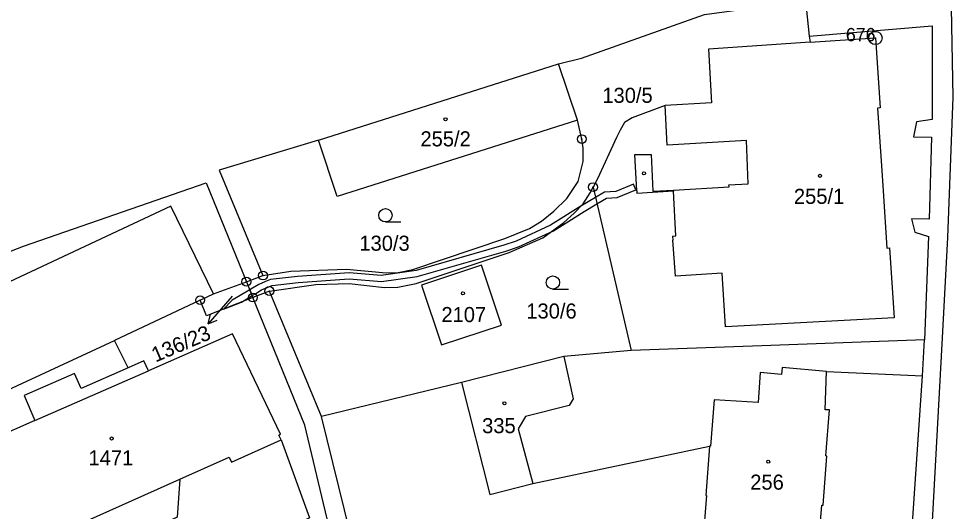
# Model space of a CAD drawing. Extents: x -680203 to -673936, y -1102717 to -1093650.
# Drawn here: x -678840.6 to -678735, y -1098334.7 to -1098279.1 of the extents above; entities that cross this region are included whole.
import ezdxf

# ---------------------------------------------------------------- set-up
doc = ezdxf.new("R2010")
doc.units = 0
for name, color, linetype in [('SOxx02xx_Koleje_param další_Popis10', 7, 'Continuous'), ('SOxx02xx_Staničení_Popis10', 7, 'Continuous'), ('SOxxxxxx_Koleje_hlavní_body_Popis10', 7, 'Continuous'), ('SOxxxxxx_Koleje_LN_parametry_Popis10', 7, 'Continuous'), ('SOxxxxxx_Koleje_param další_Popis10', 7, 'Continuous'), ('SOxxxxxx_Osa_bod_P', 7, 'Continuous'), ('SOxxxxxx_Staničení_Popis10', 7, 'Continuous'), ('x_prac', 7, 'Continuous')]:
    doc.layers.add(name, color=color, linetype=linetype)

msp = doc.modelspace()

# ---------------------------------------------------------------- linework, layer by layer
at = {"layer": 'SOxx02xx_Koleje_param další_Popis10'}
for centre, radius in [((-678743.81, -1098281.25), 0.75), ((-678743.81, -1098281.25), 0.03), ((-678776.98, -1098292.66), 0.5), ((-678776.98, -1098292.66), 0.0303), ((-678775.71, -1098298.08), 0.5), ((-678775.71, -1098298.08), 0.0303), ((-678813, -1098308.06), 0.5), ((-678814.87, -1098308.75), 0.5), ((-678814.87, -1098308.75), 0.0303), ((-678813, -1098308.06), 0.0303), ((-678812.28, -1098309.81), 0.5), ((-678812.28, -1098309.81), 0.0303), ((-678820.1, -1098310.84), 0.5), ((-678820.1, -1098310.84), 0.0303), ((-678814.14, -1098310.54), 0.5), ((-678814.14, -1098310.54), 0.0303)]:
    msp.add_circle(centre, radius, dxfattribs=at)
at = {"layer": 'SOxx02xx_Staničení_Popis10'}
for p, q in [((-678816.48, -1098310.37), (-678817.23, -1098311.24)), ((-678817.23, -1098311.24), (-678819.2, -1098313.51)), ((-678819.2, -1098313.51), (-678818.92, -1098312.42)), ((-678819.2, -1098313.51), (-678818.16, -1098313.08))]:
    msp.add_line(p, q, dxfattribs=at)
at = {"layer": 'SOxxxxxx_Koleje_hlavní_body_Popis10'}
for p, q in [((-678799.17, -1098302.01), (-678797.42, -1098302.01)), ((-678780.24, -1098309.59), (-678778.49, -1098309.59))]:
    msp.add_line(p, q, dxfattribs=at)
for centre in [(-678799.17, -1098301.26), (-678780.24, -1098308.84)]:
    msp.add_circle(centre, 0.75, dxfattribs=at)
at = {"layer": 'SOxxxxxx_Koleje_LN_parametry_Popis10'}
for points in [[(-678813.48, -1098309.05), (-678814.18, -1098309.47), (-678814.5, -1098309.66), (-678814.23, -1098310.32), (-678813.82, -1098310.07), (-678813.16, -1098309.67), (-678812.45, -1098309.38), (-678811.96, -1098309.18), (-678809.02, -1098308.86), (-678803.27, -1098308.44), (-678799.62, -1098308.74), (-678795.57, -1098308.17), (-678785.56, -1098305.3), (-678784.14, -1098304.82), (-678780.18, -1098303.01), (-678776.73, -1098300.84), (-678775.27, -1098299.97), (-678774.2, -1098299.34), (-678772.97, -1098299.24), (-678770.88, -1098298.4), (-678771.14, -1098297.75), (-678773.13, -1098298.56), (-678774.42, -1098298.66), (-678775.44, -1098299.26), (-678777.09, -1098300.24), (-678780.52, -1098302.39), (-678784.4, -1098304.16), (-678785.78, -1098304.64), (-678795.71, -1098307.49), (-678799.64, -1098308.04), (-678803.27, -1098307.74), (-678809.08, -1098308.16), (-678812.14, -1098308.5), (-678812.72, -1098308.74)], [(-678816.47, -1098310.85), (-678817.44, -1098311.84), (-678815.43, -1098311.05), (-678814.23, -1098310.32), (-678814.5, -1098309.66)]]:
    msp.add_lwpolyline(points, close=True, dxfattribs=at)
at = {"layer": 'SOxxxxxx_Koleje_param další_Popis10'}
for centre in [(-678792.38, -1098290.42), (-678769.96, -1098296.53), (-678750.06, -1098296.8), (-678790.41, -1098310.07), (-678785.72, -1098322.47), (-678830.1, -1098326.45), (-678755.92, -1098329.07)]:
    msp.add_circle(centre, 0.175, dxfattribs=at)
at = {"layer": 'SOxxxxxx_Staničení_Popis10'}
for p, q in [((-678751.18, -1098281.74), (-678743.81, -1098281.25)), ((-678743.81, -1098281.25), (-678743.28, -1098289.14)), ((-678767.32, -1098293.35), (-678767.57, -1098288.86)), ((-678743.28, -1098289.14), (-678743.56, -1098289.16)), ((-678743.56, -1098289.16), (-678743.13, -1098295.67)), ((-678758.39, -1098292.81), (-678767.32, -1098293.35)), ((-678758.17, -1098297.7), (-678758.39, -1098292.81)), ((-678770.99, -1098294.41), (-678769.14, -1098294.38)), ((-678770.77, -1098298.51), (-678770.99, -1098294.41)), ((-678769.14, -1098294.38), (-678768.94, -1098298.54)), ((-678743.13, -1098295.67), (-678742.94, -1098298.48)), ((-678766.63, -1098298.41), (-678760.35, -1098298.03)), ((-678760.36, -1098297.83), (-678758.17, -1098297.7)), ((-678760.35, -1098298.03), (-678760.36, -1098297.83)), ((-678770.77, -1098298.51), (-678770.75, -1098298.8)), ((-678766.61, -1098298.55), (-678770.75, -1098298.8)), ((-678768.94, -1098298.54), (-678766.63, -1098298.41)), ((-678766.63, -1098298.41), (-678766.61, -1098298.55)), ((-678766.36, -1098303.57), (-678766.61, -1098298.55)), ((-678742.94, -1098298.48), (-678742.51, -1098304.96)), ((-678766.75, -1098303.6), (-678766.36, -1098303.57)), ((-678766.75, -1098303.6), (-678766.71, -1098304.08)), ((-678766.38, -1098308.12), (-678766.71, -1098304.08)), ((-678742.51, -1098304.96), (-678742.23, -1098304.94)), ((-678742.23, -1098304.94), (-678741.7, -1098312.82)), ((-678761.11, -1098307.8), (-678766.38, -1098308.12)), ((-678760.76, -1098313.85), (-678761.11, -1098307.8)), ((-678741.7, -1098312.82), (-678760.76, -1098313.85)), ((-678779, -1098317.19), (-678777.94, -1098321.96)), ((-678838.76, -1098324.42), (-678825.95, -1098318.81)), ((-678777.94, -1098321.96), (-678778.42, -1098322.72)), ((-678778.42, -1098322.72), (-678783.35, -1098323.97)), ((-678783.35, -1098323.97), (-678784.18, -1098325.36)), ((-678784.18, -1098325.36), (-678782.52, -1098331.54))]:
    msp.add_line(p, q, dxfattribs=at)
at = {"layer": 'x_prac'}
for p, q in [((-678751.72, -1098277.05), (-678751.31, -1098281.05)), ((-678806.71, -1098292.78), (-678779.6, -1098284.16)), ((-678777.48, -1098290.54), (-678779.6, -1098284.16)), ((-678775.71, -1098298.08), (-678771.39, -1098316.52)), ((-678818.59, -1098310.13), (-678814.87, -1098308.75)), ((-678814.87, -1098308.75), (-678813, -1098308.06)), ((-678814.87, -1098308.75), (-678814.14, -1098310.54)), ((-678812.28, -1098309.81), (-678814.14, -1098310.54)), ((-678806.4, -1098323.97), (-678812.28, -1098309.81)), ((-678820.1, -1098310.84), (-678829.77, -1098315.38)), ((-678820.1, -1098310.84), (-678818.59, -1098310.13)), ((-678808.27, -1098324.94), (-678814.14, -1098310.54)), ((-678828.23, -1098318.48), (-678829.77, -1098315.38)), ((-678738.48, -1098319.38), (-678738.28, -1098315.32)), ((-678749.34, -1098318.88), (-678738.48, -1098319.38)), ((-678790.57, -1098320.13), (-678806.4, -1098323.97)), ((-678739.98, -1098341.1), (-678738.48, -1098319.38)), ((-678800.03, -1098349.54), (-678806.4, -1098323.97)), ((-678802.25, -1098350.22), (-678808.27, -1098324.94))]:
    msp.add_line(p, q, dxfattribs=at)
for points in [[(-678737.36, -1098335.78), (-678736.22, -1098315.1), (-678735.63, -1098303.75), (-678735.01, -1098287.93), (-678735.26, -1098275.77), (-678738.02, -1098236.91), (-678740.39, -1098238.11)], [(-678779.6, -1098284.16), (-678777.02, -1098283.51), (-678763.12, -1098278.61), (-678751.72, -1098277.05)], [(-678751.31, -1098281.05), (-678737.39, -1098279.86), (-678737.41, -1098290.45), (-678739.18, -1098290.7), (-678739.49, -1098292.4), (-678737.49, -1098292.45), (-678737.74, -1098301.7), (-678739.74, -1098301.64), (-678739.36, -1098303.18), (-678737.82, -1098303.67), (-678738.28, -1098315.32)], [(-678751.31, -1098281.05), (-678751.18, -1098281.74), (-678762.65, -1098282.51), (-678762.32, -1098288.58), (-678767.57, -1098288.86), (-678771.28, -1098290.25), (-678772.14, -1098290.79), (-678772.66, -1098291.67), (-678773.05, -1098292.49), (-678775.21, -1098297.13), (-678775.71, -1098298.08)], [(-678813, -1098308.06), (-678809.87, -1098307.55), (-678803.57, -1098307.32), (-678799.1, -1098307.74), (-678797.74, -1098307.7), (-678796.08, -1098307.38), (-678785.66, -1098303.89), (-678782.89, -1098302.73), (-678781.53, -1098301.91), (-678780.13, -1098300.81), (-678778.66, -1098299.38), (-678777.4, -1098297.45), (-678776.81, -1098295.19), (-678776.82, -1098293.68), (-678776.98, -1098292.66), (-678777.48, -1098290.54)], [(-678777.48, -1098290.54), (-678804.6, -1098299.13), (-678806.71, -1098292.78)], [(-678806.71, -1098292.78), (-678817.94, -1098296.17), (-678813, -1098308.06)], [(-678872.23, -1098317.24), (-678840.07, -1098304.75), (-678819.41, -1098297.61), (-678814.87, -1098308.75)], [(-678812.28, -1098309.81), (-678807.03, -1098309.08), (-678803.27, -1098308.97), (-678799.27, -1098309.4), (-678797.78, -1098309.37), (-678795.71, -1098308.95), (-678788.01, -1098306.39), (-678785.17, -1098305.47), (-678781.4, -1098303.8), (-678779.01, -1098302.08), (-678777.84, -1098301.03), (-678776.83, -1098299.95), (-678776.04, -1098298.71), (-678775.71, -1098298.08)], [(-678818.59, -1098310.13), (-678823.42, -1098300.21), (-678856.29, -1098315.63), (-678857.89, -1098321.16), (-678867.65, -1098326.34)], [(-678792.82, -1098315.89), (-678786.07, -1098313.64), (-678788.31, -1098306.88), (-678795.08, -1098309.13), (-678792.82, -1098315.89)], [(-678814.14, -1098310.54), (-678819.36, -1098312.59), (-678820.1, -1098310.84)], [(-678810.95, -1098326.6), (-678811.19, -1098326.06), (-678811, -1098325.97), (-678816.45, -1098314.64), (-678825.95, -1098318.81), (-678826.44, -1098317.69), (-678828.23, -1098318.48)], [(-678822.38, -1098331.05), (-678822.71, -1098335.32), (-678841.64, -1098344.15), (-678844.73, -1098344.2), (-678849.26, -1098342.08), (-678853.05, -1098338.73), (-678854.42, -1098336.27), (-678854.43, -1098332.11), (-678853.47, -1098328.04), (-678851.71, -1098325.53), (-678829.77, -1098315.38)], [(-678738.28, -1098315.32), (-678756.66, -1098315.99), (-678771.39, -1098316.52)], [(-678771.39, -1098316.52), (-678779, -1098317.19), (-678790.57, -1098320.13)], [(-678828.23, -1098318.48), (-678833.55, -1098320.81), (-678834.29, -1098319.12), (-678839.99, -1098321.61), (-678838.76, -1098324.42), (-678849.94, -1098329.33), (-678844.73, -1098341.01), (-678822.38, -1098331.05)], [(-678762.54, -1098327.32), (-678762.98, -1098332.87), (-678762.88, -1098332.87), (-678763.3, -1098338.06), (-678750.27, -1098339.08), (-678749.85, -1098333.96), (-678749.73, -1098333.97), (-678749.28, -1098328.43), (-678749.4, -1098328.42), (-678748.98, -1098323.23), (-678749.49, -1098323.21), (-678749.34, -1098318.88)], [(-678749.34, -1098318.88), (-678754.35, -1098318.43), (-678754.42, -1098319.21), (-678756.84, -1098318.99), (-678757.04, -1098322.39), (-678762.02, -1098322.09), (-678762.44, -1098327.33), (-678762.54, -1098327.32)], [(-678790.57, -1098320.13), (-678787.38, -1098332.77), (-678782.52, -1098331.54), (-678762.54, -1098327.32)], [(-678810.95, -1098326.6), (-678807.73, -1098335.41), (-678813.38, -1098338.15), (-678815.17, -1098336.69), (-678817.03, -1098336.91), (-678842.97, -1098348.82)], [(-678822.38, -1098331.05), (-678816.8, -1098328.56), (-678816.55, -1098329.12), (-678810.95, -1098326.6)]]:
    msp.add_lwpolyline(points, dxfattribs=at)

# ---------------------------------------------------------------- texts
at = {"layer": 'SOxx02xx_Koleje_param další_Popis10'}
msp.add_text('676', height=1.5, dxfattribs=at).set_placement((-678747.15, -1098281.62))
at = {"layer": 'SOxxxxxx_Osa_bod_P'}
for s, p in [('130/5', (-678774.66, -1098288.57)), ('255/2', (-678795.21, -1098293.48)), ('255/1', (-678753.02, -1098299.97)), ('130/3', (-678802.11, -1098305.26)), ('2107', (-678792.84, -1098313.31)), ('130/6', (-678783.25, -1098312.91)), ('335', (-678788.24, -1098325.85)), ('1471', (-678832.71, -1098329.48)), ('256', (-678757.95, -1098332.22))]:
    msp.add_text(s, height=1.7, dxfattribs=at).set_placement(p)
msp.add_text('136/23', height=1.7, rotation=23, dxfattribs=at).set_placement((-678825.14, -1098317.88))

doc.saveas('drawing.dxf')
